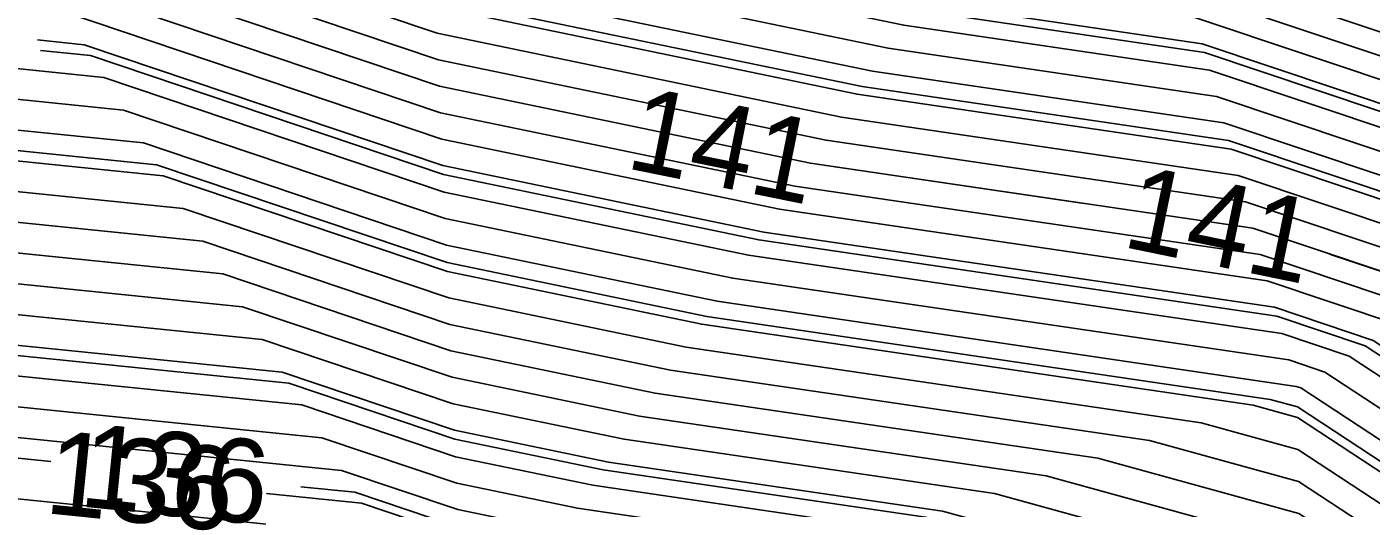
# Model space of a CAD drawing. Extents: x 2354170 to 2357230, y 866100 to 868290.
# Drawn here: x 2356119.68 to 2356151.75, y 866937.19 to 866948.68 of the extents above; entities that cross this region are included whole.
import ezdxf

# ---------------------------------------------------------------- set-up
doc = ezdxf.new("R2010")
doc.units = 0
for name, color, linetype in [('Default', 7, 'Continuous'), ('DTM Contours Major', 7, 'Continuous'), ('DTM Contours Minor', 7, 'Continuous'), ('DTM Contours Minor Text', 7, 'Continuous'), ('Exist DTM QL2 LIDAR Elevation Point', 7, 'Continuous')]:
    doc.layers.add(name, color=color, linetype=linetype)

msp = doc.modelspace()

# ---------------------------------------------------------------- linework, layer by layer
at = {"layer": 'Default'}
for points in [[(2356085.459, 866947.617), (2356090.246, 866949.849), (2356096.248, 866952.07), (2356104.065, 866953.93), (2356108.436, 866954.644), (2356112.536, 866955.297), (2356117.788, 866955.775), (2356124.774, 866955.093), (2356129.249, 866953.584), (2356142.079, 866950.917), (2356147.198, 866950.164), (2356159.301, 866946.109), (2356161.225, 866944.845), (2356170.053, 866941.892), (2356177.372, 866939.101), (2356181.227, 866937.433)], [(2356117.992, 866955.239), (2356124.329, 866954.621), (2356129.277, 866952.952), (2356141.709, 866950.368), (2356147.371, 866949.536), (2356158.724, 866945.731), (2356160.885, 866944.311), (2356170.804, 866940.993), (2356177.57, 866938.413), (2356182.017, 866936.488), (2356191.165, 866932.49), (2356206.743, 866925.753), (2356213.821, 866922.69)], [(2356118.196, 866954.704), (2356123.884, 866954.148), (2356129.304, 866952.32), (2356141.338, 866949.819), (2356147.544, 866948.907), (2356158.147, 866945.354), (2356160.546, 866943.777), (2356171.556, 866940.094), (2356177.768, 866937.726), (2356181.851, 866935.958), (2356191.781, 866931.618), (2356206.271, 866925.351), (2356214.194, 866921.923)], [(2356118.604, 866953.632), (2356122.993, 866953.204), (2356129.359, 866951.057), (2356140.597, 866948.721), (2356147.889, 866947.649), (2356156.993, 866944.598), (2356159.867, 866942.709), (2356173.058, 866938.296), (2356178.163, 866936.35), (2356181.518, 866934.898), (2356193.015, 866929.873), (2356205.326, 866924.549), (2356214.94, 866920.389)], [(2356118.809, 866953.096), (2356122.548, 866952.731), (2356129.386, 866950.425), (2356140.226, 866948.172), (2356148.061, 866947.02), (2356156.416, 866944.22), (2356159.528, 866942.175), (2356173.81, 866937.397), (2356178.361, 866935.662), (2356181.352, 866934.367), (2356193.631, 866929.001), (2356204.854, 866924.147), (2356215.313, 866919.621)], [(2356119.013, 866952.56), (2356122.103, 866952.259), (2356129.414, 866949.793), (2356139.856, 866947.623), (2356148.234, 866946.391), (2356155.839, 866943.842), (2356159.188, 866941.641), (2356174.561, 866936.499), (2356178.558, 866934.975), (2356181.186, 866933.837), (2356194.248, 866928.128), (2356204.381, 866923.746), (2356215.686, 866918.854)], [(2356060.942, 866930.822), (2356068.045, 866934.928), (2356078.859, 866940.412), (2356079.179, 866940.537), (2356079.722, 866940.795), (2356080.461, 866941.06), (2356091.677, 866946.291), (2356096.228, 866947.974), (2356108.609, 866950.921), (2356109.625, 866951.086), (2356110.577, 866951.238), (2356119.217, 866952.025), (2356121.658, 866951.786), (2356129.441, 866949.162), (2356139.485, 866947.074), (2356148.406, 866945.762), (2356155.262, 866943.465), (2356155.383, 866943.385)], [(2356119.421, 866951.489), (2356121.213, 866951.314), (2356129.469, 866948.53), (2356139.114, 866946.525), (2356148.579, 866945.133), (2356154.685, 866943.087), (2356158.51, 866940.573), (2356176.064, 866934.701), (2356178.954, 866933.599), (2356180.853, 866932.777), (2356195.481, 866926.384), (2356203.437, 866922.943), (2356216.432, 866917.32)], [(2356119.625, 866950.953), (2356120.768, 866950.841), (2356129.496, 866947.898), (2356138.744, 866945.976), (2356148.752, 866944.504), (2356154.108, 866942.709), (2356158.17, 866940.039), (2356176.815, 866933.802), (2356179.151, 866932.911), (2356180.687, 866932.247), (2356196.097, 866925.511), (2356202.964, 866922.541), (2356216.805, 866916.552)], [(2356052.168, 866922.585), (2356053.448, 866923.474), (2356059.984, 866927.931), (2356063.304, 866930.01), (2356068.745, 866933.154), (2356077.639, 866937.665), (2356080.283, 866939.181), (2356081.264, 866939.624), (2356092.29, 866944.765), (2356096.219, 866946.219), (2356109.37, 866949.349), (2356109.956, 866949.459), (2356115.356, 866950.01), (2356119.829, 866950.417), (2356120.323, 866950.369), (2356129.523, 866947.266), (2356138.373, 866945.427), (2356144.902, 866944.467)], [(2356109.923, 866948.835), (2356119.852, 866949.847), (2356120.098, 866949.822), (2356129.551, 866946.634), (2356138.002, 866944.878), (2356149.097, 866943.246), (2356152.954, 866941.954), (2356157.491, 866938.971), (2356178.318, 866932.004), (2356179.547, 866931.536), (2356180.354, 866931.186), (2356197.33, 866923.766), (2356202.02, 866921.738), (2356217.551, 866915.018)], [(2356138.668, 866949.748), (2356140.967, 866949.27), (2356147.716, 866948.278), (2356157.57, 866944.976), (2356160.207, 866943.243), (2356172.307, 866939.195), (2356177.965, 866937.038), (2356181.685, 866935.428), (2356192.398, 866930.745), (2356205.799, 866924.95), (2356214.567, 866921.156), (2356220.501, 866918.602), (2356231.623, 866913.815)], [(2356119.299, 866949.17), (2356120.571, 866949.04), (2356129.578, 866946.003), (2356137.632, 866944.329), (2356149.269, 866942.617), (2356152.377, 866941.576), (2356157.152, 866938.437), (2356179.069, 866931.106), (2356179.744, 866930.848), (2356180.188, 866930.656), (2356197.947, 866922.894), (2356201.547, 866921.337), (2356217.924, 866914.251)], [(2356119.935, 866948.371), (2356121.043, 866948.258), (2356129.606, 866945.371), (2356137.261, 866943.78), (2356149.442, 866941.988), (2356151.8, 866941.198), (2356156.812, 866937.903), (2356179.82, 866930.207), (2356179.942, 866930.16), (2356180.022, 866930.126), (2356198.563, 866922.022), (2356201.075, 866920.936), (2356213.726, 866915.462)], [(2356118.194, 866947.814), (2356121.516, 866947.476), (2356129.633, 866944.739), (2356136.891, 866943.231), (2356149.615, 866941.359), (2356151.223, 866940.82), (2356156.473, 866937.369), (2356178.786, 866929.905), (2356179.734, 866929.577), (2356187.467, 866926.269), (2356199.18, 866921.149), (2356200.603, 866920.534), (2356218.67, 866912.716)], [(2356117.642, 866947.137), (2356121.988, 866946.694), (2356129.66, 866944.107), (2356136.52, 866942.682), (2356149.787, 866940.73), (2356150.646, 866940.442), (2356156.134, 866936.835), (2356177.251, 866929.771), (2356179.412, 866929.022), (2356197.048, 866921.478), (2356199.796, 866920.277), (2356200.13, 866920.133), (2356219.043, 866911.949)], [(2356117.089, 866946.459), (2356122.461, 866945.913), (2356129.688, 866943.475), (2356136.149, 866942.133), (2356149.96, 866940.101), (2356150.069, 866940.065), (2356155.794, 866936.301), (2356175.716, 866929.637), (2356179.09, 866928.467), (2356198.973, 866919.963), (2356199.857, 866919.563), (2356200.306, 866919.388), (2356206.228, 866916.888), (2356219.416, 866911.182)], [(2356100.169, 866943.068), (2356104.494, 866944.097), (2356109.728, 866945.087), (2356116.537, 866945.781), (2356122.933, 866945.131), (2356129.715, 866942.844), (2356135.779, 866941.583), (2356148.93, 866939.649), (2356149.993, 866939.357), (2356155.455, 866935.767), (2356174.181, 866929.503), (2356178.768, 866927.913), (2356195.383, 866920.806)], [(2356115.984, 866945.104), (2356123.406, 866944.349), (2356129.743, 866942.212), (2356135.408, 866941.034), (2356147.696, 866939.227), (2356150.002, 866938.594), (2356155.115, 866935.233), (2356172.646, 866929.369), (2356178.446, 866927.358), (2356196.052, 866919.827), (2356199.485, 866918.277), (2356201.229, 866917.594), (2356219.699, 866909.799)], [(2356115.432, 866944.426), (2356123.879, 866943.567), (2356129.77, 866941.58), (2356135.037, 866940.485), (2356146.462, 866938.805), (2356150.012, 866937.831), (2356154.776, 866934.699), (2356171.111, 866929.235), (2356178.124, 866926.803), (2356194.592, 866919.759), (2356199.3, 866917.633), (2356201.691, 866916.697), (2356219.091, 866909.354)], [(2356102.953, 866941.95), (2356109.63, 866943.213), (2356114.879, 866943.748), (2356124.351, 866942.785), (2356129.797, 866940.948), (2356134.667, 866939.936), (2356145.228, 866938.383), (2356150.021, 866937.068), (2356154.437, 866934.165), (2356169.576, 866929.101), (2356177.802, 866926.248), (2356193.132, 866919.691), (2356198.065, 866917.463)], [(2356150.758, 866943.26), (2356153.531, 866942.331), (2356157.831, 866939.505), (2356177.566, 866932.903), (2356179.349, 866932.224), (2356180.521, 866931.716), (2356196.714, 866924.639), (2356202.492, 866922.14), (2356217.178, 866915.785), (2356220.253, 866914.462), (2356230.02, 866910.258), (2356242.71, 866904.382)], [(2356114.327, 866943.071), (2356124.824, 866942.003), (2356129.825, 866940.317), (2356134.296, 866939.387), (2356143.994, 866937.961), (2356150.03, 866936.304), (2356154.097, 866933.631), (2356168.041, 866928.967), (2356177.48, 866925.694), (2356191.672, 866919.623), (2356198.928, 866916.347), (2356202.614, 866914.903), (2356217.876, 866908.462)], [(2356113.774, 866942.393), (2356125.296, 866941.221), (2356129.852, 866939.685), (2356133.926, 866938.838), (2356142.76, 866937.539), (2356150.04, 866935.541), (2356153.758, 866933.097), (2356166.506, 866928.833), (2356177.158, 866925.139), (2356190.212, 866919.556), (2356198.743, 866915.703), (2356203.076, 866914.006), (2356217.269, 866908.017)], [(2356105.784, 866940.63), (2356109.532, 866941.339), (2356113.222, 866941.715), (2356125.769, 866940.439), (2356129.88, 866939.053), (2356133.555, 866938.289), (2356141.526, 866937.117), (2356150.049, 866934.778), (2356153.418, 866932.563), (2356164.97, 866928.699), (2356176.836, 866924.584), (2356188.751, 866919.488), (2356198.557, 866915.06), (2356200.78, 866914.189)], [(2356112.67, 866941.038), (2356126.242, 866939.657), (2356129.907, 866938.421), (2356133.184, 866937.74), (2356140.292, 866936.694), (2356150.058, 866934.015), (2356153.079, 866932.029), (2356163.435, 866928.565), (2356176.514, 866924.03), (2356187.291, 866919.42), (2356198.371, 866914.416), (2356203.999, 866912.213), (2356216.054, 866907.125)], [(2356112.117, 866940.36), (2356126.714, 866938.875), (2356129.934, 866937.789), (2356132.814, 866937.191), (2356139.059, 866936.272), (2356150.068, 866933.252), (2356152.74, 866931.495), (2356161.9, 866928.431), (2356176.192, 866923.475), (2356185.831, 866919.352), (2356198.185, 866913.773), (2356204.461, 866911.316), (2356215.446, 866906.68)], [(2356111.565, 866939.682), (2356127.187, 866938.093), (2356129.962, 866937.158), (2356132.443, 866936.642), (2356137.825, 866935.85), (2356150.077, 866932.488), (2356152.4, 866930.961), (2356160.365, 866928.297), (2356175.87, 866922.92), (2356184.371, 866919.284), (2356198, 866913.13), (2356204.923, 866910.419), (2356214.839, 866906.234)], [(2356221.965, 866901.143), (2356213.623, 866905.343), (2356205.846, 866908.625), (2356197.628, 866911.843), (2356181.45, 866919.148), (2356175.226, 866921.811), (2356157.295, 866928.029), (2356151.721, 866929.893), (2356150.096, 866930.962), (2356135.357, 866935.006), (2356131.702, 866935.544), (2356130.017, 866935.894), (2356128.132, 866936.53), (2356110.46, 866938.327)], [(2356218.954, 866903.411), (2356214.231, 866905.788), (2356205.384, 866909.522), (2356197.814, 866912.486), (2356182.91, 866919.216), (2356175.548, 866922.366), (2356158.83, 866928.163), (2356152.061, 866930.427), (2356150.086, 866931.725), (2356136.591, 866935.428), (2356132.072, 866936.093), (2356129.989, 866936.526), (2356127.659, 866937.312), (2356125.394, 866937.542)]]:
    msp.add_lwpolyline(points, dxfattribs=at)
at = {"layer": 'DTM Contours Major'}
msp.add_lwpolyline([(2356120.004, 866948.119), (2356121.201, 866947.998), (2356129.615, 866945.16), (2356137.138, 866943.597), (2356149.5, 866941.778), (2356151.607, 866941.072), (2356156.699, 866937.725), (2356179.81, 866929.994), (2356179.948, 866929.946), (2356181.079, 866929.463), (2356198.769, 866921.731), (2356200.917, 866920.802), (2356213.794, 866915.23)], dxfattribs=at)
at = {"layer": 'DTM Contours Minor'}
for points in [[(2356117.788, 866955.775), (2356124.774, 866955.093), (2356129.249, 866953.584), (2356142.079, 866950.917), (2356147.198, 866950.164), (2356159.301, 866946.109), (2356161.225, 866944.845), (2356170.053, 866941.892), (2356177.372, 866939.101), (2356182.184, 866937.018), (2356190.548, 866933.362), (2356207.216, 866926.154), (2356213.448, 866923.458), (2356220.608, 866920.376)], [(2356066.194, 866936.52), (2356067.191, 866937.096), (2356075.852, 866941.489), (2356077.025, 866941.945), (2356079.02, 866942.893), (2356081.735, 866943.868), (2356090.927, 866948.155), (2356096.238, 866950.12), (2356106.229, 866952.497), (2356109.002, 866952.95), (2356111.603, 866953.364), (2356118.468, 866953.989), (2356123.29, 866953.518), (2356129.341, 866951.478), (2356140.844, 866949.087), (2356147.774, 866948.068), (2356157.378, 866944.85), (2356160.093, 866943.065), (2356172.558, 866938.896), (2356178.031, 866936.809), (2356181.629, 866935.251), (2356192.604, 866930.455), (2356205.641, 866924.816), (2356214.691, 866920.9)], [(2356119.149, 866952.203), (2356121.806, 866951.944), (2356129.432, 866949.372), (2356139.609, 866947.257), (2356148.349, 866945.971), (2356155.454, 866943.591), (2356158.962, 866941.285), (2356175.062, 866935.899), (2356178.69, 866934.516), (2356181.075, 866933.484), (2356194.659, 866927.547), (2356204.067, 866923.478), (2356208.463, 866921.575)], [(2356020.751, 866901.623), (2356037.739, 866912.427), (2356048.633, 866920.067), (2356049.53, 866920.748), (2356049.907, 866921.015), (2356053.448, 866923.474), (2356059.984, 866927.931), (2356063.304, 866930.01), (2356068.745, 866933.154), (2356077.639, 866937.665), (2356080.283, 866939.181), (2356081.264, 866939.624), (2356092.29, 866944.765), (2356096.219, 866946.219), (2356109.37, 866949.349), (2356109.956, 866949.459), (2356115.356, 866950.01), (2356119.829, 866950.417), (2356120.323, 866950.369), (2356129.523, 866947.266), (2356133.085, 866946.526)], [(2356088.649, 866939.042), (2356093.653, 866941.376), (2356096.201, 866942.319), (2356104.726, 866944.347), (2356109.739, 866945.295), (2356116.721, 866946.007), (2356122.776, 866945.391), (2356129.706, 866943.054), (2356135.902, 866941.766), (2356149.341, 866939.79), (2356149.99, 866939.612), (2356155.568, 866935.945), (2356174.693, 866929.548), (2356178.875, 866928.097), (2356197.999, 866919.917), (2356199.733, 866919.135), (2356200.613, 866918.79), (2356212.23, 866913.887), (2356219.664, 866910.67)], [(2356138.966, 866945.34), (2356148.924, 866943.875), (2356153.531, 866942.331), (2356157.831, 866939.505), (2356177.566, 866932.903), (2356179.349, 866932.224), (2356180.521, 866931.716), (2356196.714, 866924.639), (2356202.492, 866922.14), (2356217.178, 866915.785), (2356220.253, 866914.462), (2356230.02, 866910.258), (2356243.025, 866904.236), (2356244.409, 866903.604), (2356255.901, 866898.623), (2356269.002, 866892.616), (2356278.629, 866888.564), (2356284.339, 866886.183), (2356292.183, 866882.467), (2356310.183, 866875.083), (2356313.539, 866873.166), (2356322.979, 866869.029), (2356323.213, 866868.926)], [(2356091.547, 866938.381), (2356094.335, 866939.682), (2356096.191, 866940.368), (2356102.405, 866941.847), (2356109.63, 866943.213), (2356114.879, 866943.748), (2356124.351, 866942.785), (2356129.797, 866940.948), (2356134.667, 866939.936), (2356145.228, 866938.383), (2356150.021, 866937.068), (2356154.437, 866934.165), (2356169.576, 866929.101), (2356177.802, 866926.248), (2356193.132, 866919.691), (2356199.114, 866916.99), (2356202.152, 866915.8), (2356218.484, 866908.908)], [(2356094.451, 866937.723), (2356095.017, 866937.987), (2356096.182, 866938.418), (2356100.083, 866939.346), (2356109.522, 866941.131), (2356113.038, 866941.489), (2356125.927, 866940.179), (2356129.889, 866938.842), (2356133.431, 866938.106), (2356141.115, 866936.976), (2356150.052, 866934.524), (2356153.305, 866932.385), (2356164.459, 866928.654), (2356176.728, 866924.399), (2356188.265, 866919.465), (2356198.495, 866914.845), (2356203.691, 866912.811), (2356216.459, 866907.422)], [(2356028.739, 866895.863), (2356037.309, 866901.226), (2356044.792, 866905.308), (2356049.59, 866908.658), (2356055.191, 866911.835), (2356059.563, 866914.719), (2356065.28, 866917.913), (2356072.108, 866922.105), (2356076.477, 866924.794), (2356082.88, 866930.433), (2356083.341, 866930.697), (2356094.366, 866935.671), (2356095.698, 866936.292), (2356096.173, 866936.468), (2356097.761, 866936.846), (2356109.413, 866939.049), (2356111.196, 866939.231), (2356120.249, 866938.31)], [(2356126.218, 866937.703), (2356127.502, 866937.572), (2356129.98, 866936.736), (2356132.196, 866936.276), (2356137.002, 866935.569), (2356150.083, 866931.979), (2356152.174, 866930.605), (2356159.342, 866928.208), (2356175.655, 866922.551), (2356183.397, 866919.239), (2356197.876, 866912.701), (2356205.23, 866909.821), (2356214.433, 866905.937), (2356221.713, 866902.272), (2356232.307, 866897.432), (2356244.499, 866891.891), (2356256.526, 866886.857), (2356259.486, 866885.517), (2356275.045, 866879.379), (2356280.695, 866876.778), (2356296.963, 866869.267), (2356301.848, 866867.118), (2356310.713, 866862.053)]]:
    msp.add_lwpolyline(points, dxfattribs=at)
at = {"layer": 'Exist DTM QL2 LIDAR Elevation Point'}
msp.add_line((2356149.985, 866940.01), (2356149.985, 866940.01), dxfattribs=at)

# ---------------------------------------------------------------- texts
at = {"layer": 'Default'}
for s, rotation, p in [('141', 348.362, (2356145.771, 866943.441)), ('136', 354.1922, (2356120.076, 866937.078))]:
    msp.add_text(s, height=2, rotation=rotation, dxfattribs=at).set_placement(p)
at = {"layer": 'DTM Contours Minor Text'}
for s, rotation, p in [('141', 348.5956, (2356133.926, 866945.318)), ('136', 354.1922, (2356120.9, 866937.239))]:
    msp.add_text(s, height=2, rotation=rotation, dxfattribs=at).set_placement(p)

doc.saveas('drawing.dxf')
